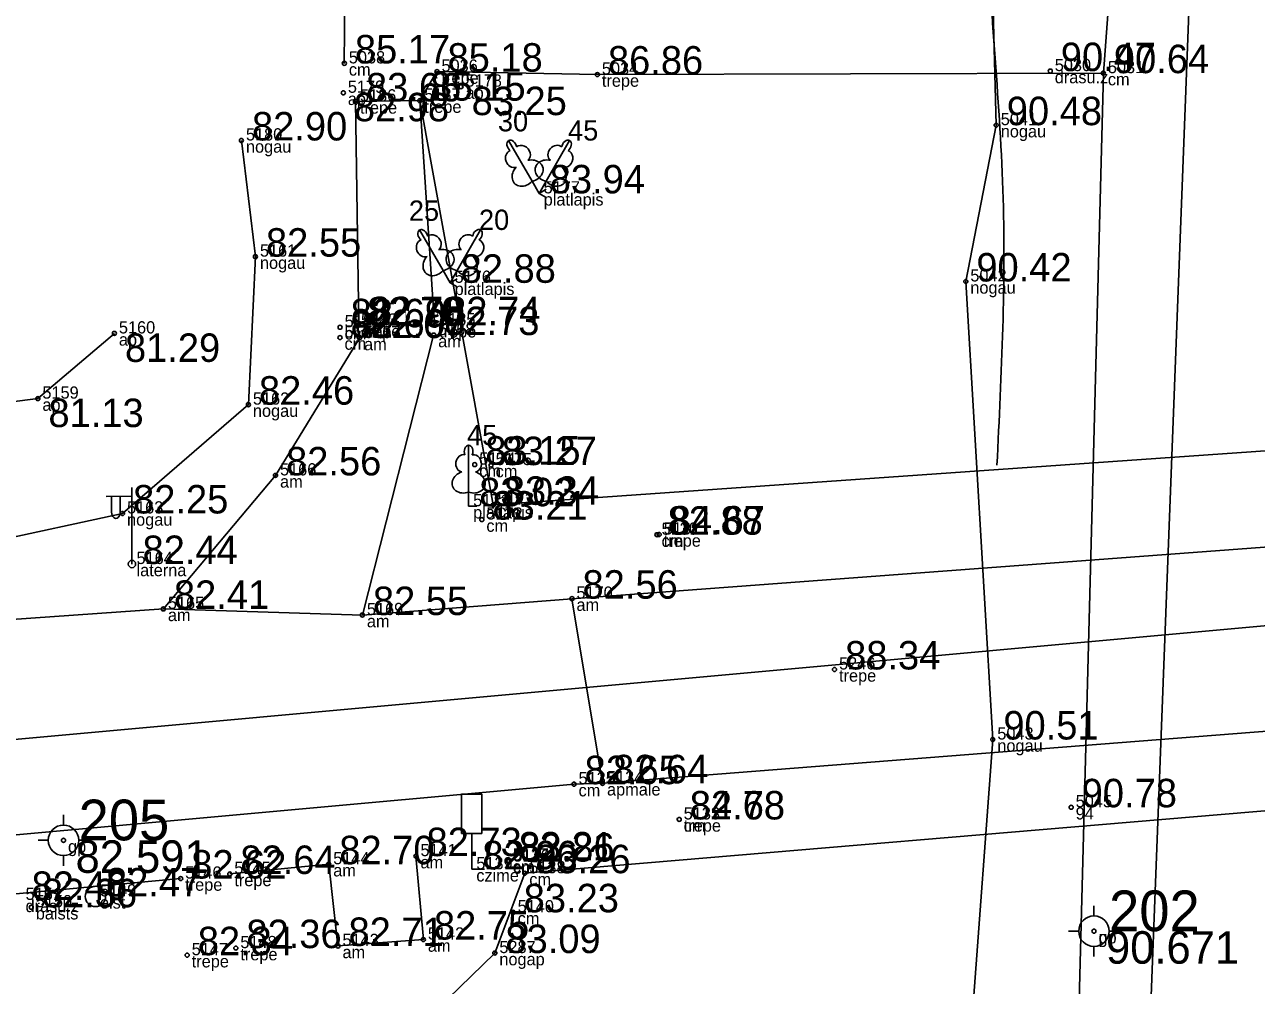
# Model space of a CAD drawing. Extents: x 614911 to 615803, y 262110 to 264311.
# Drawn here: x 615602.05 to 615632.35, y 263109.96 to 263133.58 of the extents above; entities that cross this region are included whole.
import ezdxf

# ---------------------------------------------------------------- set-up
doc = ezdxf.new("R2010")
doc.units = 0
for name, color, linetype in [('Default', 7, 'Continuous'), ('Level 1', 7, 'Continuous'), ('Level 16', 7, 'Continuous'), ('Level 18', 7, 'Continuous'), ('Level 19', 7, 'Continuous'), ('Level 31', 7, 'Continuous'), ('Level 37', 7, 'Continuous'), ('Level 44', 7, 'Continuous'), ('Level 53', 7, 'Continuous'), ('Level 54', 7, 'Continuous'), ('Level 57', 7, 'Continuous'), ('Level 58', 7, 'Continuous')]:
    doc.layers.add(name, color=color, linetype=linetype)

msp = doc.modelspace()

# ---------------------------------------------------------------- linework, layer by layer
at = {"layer": 'Default'}
msp.add_spline([(615625.966, 263122.745), (615626.114, 263129.516), (615625.726, 263136.404), (615626.677, 263148.613), (615629.722, 263158.508), (615641.149, 263161.013), (615643.012, 263149.736), (615644.64, 263146.351), (615644.11, 263134.516)], degree=3, dxfattribs=at)
at = {"layer": 'Level 1'}
for p, q in [((615614.533, 263129.733), (615614.706, 263129.432)), ((615614.879, 263129.733), (615614.706, 263129.432)), ((615614.706, 263129.432), (615614.879, 263129.532)), ((615614.706, 263129.432), (615614.879, 263129.332)), ((615612.342, 263127.534), (615612.515, 263127.233)), ((615612.688, 263127.534), (615612.515, 263127.233)), ((615612.515, 263127.233), (615612.688, 263127.333)), ((615612.515, 263127.233), (615612.688, 263127.133)), ((615612.971, 263122.085), (615612.971, 263121.738)), ((615612.971, 263121.738), (615613.171, 263121.738))]:
    msp.add_line(p, q, dxfattribs=at)
for points in [[(615613.956, 263130.731), (615614.533, 263129.733)], [(615614.15, 263130.575), (615614.148, 263130.575)], [(615615.456, 263130.731), (615614.879, 263129.733)], [(615615.417, 263130.485), (615615.417, 263130.486)], [(615611.765, 263128.532), (615612.342, 263127.534)], [(615613.265, 263128.532), (615612.688, 263127.534)], [(615611.959, 263128.376), (615611.957, 263128.376)], [(615613.226, 263128.286), (615613.226, 263128.287)], [(615612.971, 263123.238), (615612.971, 263122.085)], [(615613.061, 263123.006), (615613.06, 263123.007)]]:
    msp.add_lwpolyline(points, dxfattribs=at)
for centre, major_axis, ratio, start_param, end_param in [((615614.031, 263130.601), (0.075, -0.13), 0.707107, 3.14537, 5.287485), ((615614.031, 263130.601), (0.075, -0.13), 0.707107, 0.995701, 3.137816), ((615614.29, 263130.41), (0.14, -0.165), 0.861323, 0, 3.141593), ((615615.122, 263130.41), (-0.14, -0.165), 0.861323, 3.141593, 6.283185), ((615615.381, 263130.601), (-0.075, -0.13), 0.707107, 3.14537, 5.287485), ((615615.381, 263130.601), (-0.075, -0.13), 0.707107, 0.995701, 3.137816), ((615614.067, 263130.282), (0.073, -0.203), 0.861323, 3.141593, 6.283185), ((615614.487, 263129.99), (-0.313, -0.071), 0.814445, 1.531171, 4.712389), ((615614.925, 263129.99), (0.313, -0.071), 0.814445, 1.570796, 4.752015), ((615615.345, 263130.282), (-0.073, -0.203), 0.861323, 0, 3.141593), ((615614.332, 263129.901), (0.218, 0.236), 0.814445, 1.570796, 4.752015), ((615615.08, 263129.901), (-0.218, 0.236), 0.814445, 1.531171, 4.712389), ((615611.84, 263128.402), (0.075, -0.13), 0.707107, 3.14537, 5.287485), ((615611.84, 263128.402), (0.075, -0.13), 0.707107, 0.995701, 3.137816), ((615612.099, 263128.211), (0.14, -0.165), 0.861323, 0, 3.141593), ((615612.931, 263128.211), (-0.14, -0.165), 0.861323, 3.141593, 6.283185), ((615613.19, 263128.402), (-0.075, -0.13), 0.707107, 3.14537, 5.287485), ((615613.19, 263128.402), (-0.075, -0.13), 0.707107, 0.995701, 3.137816), ((615611.876, 263128.083), (0.073, -0.203), 0.861323, 3.141593, 6.283185), ((615613.154, 263128.083), (-0.073, -0.203), 0.861323, 0, 3.141593), ((615612.141, 263127.702), (0.218, 0.236), 0.814445, 1.570796, 4.752015), ((615612.296, 263127.791), (-0.313, -0.071), 0.814445, 1.531171, 4.712389), ((615612.734, 263127.791), (0.313, -0.071), 0.814445, 1.570796, 4.752015), ((615612.889, 263127.702), (-0.218, 0.236), 0.814445, 1.531171, 4.712389), ((615612.971, 263123.088), (0, -0.15), 0.707107, 3.14537, 5.287485), ((615612.971, 263123.088), (0, -0.15), 0.707107, 0.995701, 3.137816), ((615612.843, 263122.793), (-0.039, -0.212), 0.861323, 3.141593, 6.283185), ((615613.099, 263122.793), (0.039, -0.212), 0.861323, 0, 3.141593), ((615612.881, 263122.331), (0.307, 0.095), 0.814445, 1.570796, 4.752015), ((615613.061, 263122.331), (-0.307, 0.095), 0.814445, 1.531171, 4.712389)]:
    msp.add_ellipse(centre, major_axis=major_axis, ratio=ratio, start_param=start_param, end_param=end_param, dxfattribs=at)
at = {"layer": 'Level 16'}
for p, q in [((615613.295, 263114.658), (615612.795, 263114.658)), ((615612.795, 263113.689), (615612.795, 263114.658)), ((615613.295, 263113.689), (615613.295, 263114.658)), ((615613.295, 263113.689), (615612.795, 263113.689)), ((615613.049, 263113.689), (615613.049, 263112.811)), ((615613.049, 263112.811), (615613.364, 263112.811))]:
    msp.add_line(p, q, dxfattribs=at)
at = {"layer": 'Level 18'}
msp.add_circle((615603.792, 263112.145), 0.25, dxfattribs=at)
at = {"layer": 'Level 19'}
for p, q in [((615603.006, 263113.899), (615603.006, 263114.149)), ((615602.381, 263113.524), (615602.631, 263113.524)), ((615603.381, 263113.524), (615603.631, 263113.524)), ((615603.006, 263112.899), (615603.006, 263113.149)), ((615628.352, 263111.665), (615628.352, 263111.915)), ((615627.727, 263111.29), (615627.977, 263111.29)), ((615628.727, 263111.29), (615628.977, 263111.29)), ((615628.352, 263110.665), (615628.352, 263110.915))]:
    msp.add_line(p, q, dxfattribs=at)
for centre, radius in [((615603.006, 263113.524), 0.375), ((615603.006, 263113.524), 0.05), ((615628.352, 263111.29), 0.375), ((615628.352, 263111.29), 0.05)]:
    msp.add_circle(centre, radius, dxfattribs=at)
at = {"layer": 'Level 31'}
msp.add_line((615611.77, 263131.712), (615613.577, 263121.774), dxfattribs=at)
for points in [[(615630.111, 263159.019), (615628.675, 263155.243), (615625.969, 263148.507), (615625.467, 263143.326), (615625.424, 263137.065), (615625.842, 263134.993), (615625.948, 263131.109), (615625.2, 263127.266), (615625.864, 263116.003), (615625.339, 263108.896), (615618.12, 263017.928), (615614.008, 263002.211), (615611.608, 262992.724), (615610.318, 262984.066), (615604.711, 262969.009), (615598.026, 262946.805), (615590.694, 262924.523), (615584.099, 262903.018), (615578.016, 262882.248), (615571.57, 262862.909), (615571.479, 262861.254), (615568.795, 262854.862), (615562.238, 262831.156), (615556.487, 262814.508)], [(615577.265, 263121.472), (615578.964, 263119.261), (615582.119, 263118.249), (615586.097, 263118.727), (615597.94, 263120.152), (615604.458, 263121.561), (615607.554, 263124.237), (615607.727, 263127.876), (615607.383, 263130.733)], [(615604.258, 263125.988), (615602.376, 263124.385), (615597.369, 263123.744), (615585.526, 263121.903), (615579.589, 263122.009)], [(615606.896, 263064.277), (615605.048, 263077.126), (615604.951, 263082.045), (615604.669, 263090.503), (615604.196, 263091.663), (615606.154, 263101.666), (615609.872, 263107.107), (615613.616, 263110.751), (615614.352, 263112.715)]]:
    msp.add_lwpolyline(points, dxfattribs=at)
at = {"layer": 'Level 37'}
for p, q in [((615609.914, 263132.628), (615609.931, 263134.394)), ((615612.192, 263132.425), (615616.138, 263132.354)), ((615628.583, 263132.388), (615616.138, 263132.354)), ((615610.267, 263126.193), (615610.187, 263131.693)), ((615612.135, 263126.189), (615611.77, 263131.712)), ((615612.111, 263125.948), (615610.358, 263119.063)), ((615613.577, 263121.774), (615656.223, 263124.749)), ((615616.264, 263114.926), (615615.512, 263119.466)), ((615614.352, 263112.715), (615656.879, 263116.3))]:
    msp.add_line(p, q, dxfattribs=at)
for points in [[(615631.345, 263173.122), (615631.449, 263153.804), (615629.561, 263104.56), (615625.716, 263040.842), (615623.595, 263025.101), (615622.447, 263017.915), (615619.741, 263006.709), (615615.254, 262992.037), (615607.495, 262968.204)], [(615629.654, 263149.948), (615628.721, 263134.164), (615628.583, 263132.388), (615627.854, 263104.61), (615621.91, 263025.585), (615621.904, 263025.311), (615619.521, 263012.239), (615619.398, 263011.725), (615613.627, 262992.503), (615605.986, 262968.61), (615598.735, 262946.405), (615591.778, 262924.107), (615585.103, 262902.604), (615578.685, 262882.008), (615572.188, 262861.032), (615562.921, 262830.982), (615557.662, 262813.841), (615551.445, 262793.883), (615545.378, 262774.577), (615544.847, 262773.643)], [(615598.724, 263115.726), (615634.884, 263119.01), (615648.105, 263119.92), (615667.349, 263121.963), (615687.532, 263124.19), (615702.985, 263125.929), (615769.011, 263133.023)], [(615610.187, 263131.693), (615611.77, 263131.712), (615612.192, 263132.425)], [(615610.212, 263126.18), (615610.288, 263125.873), (615608.221, 263122.497), (615605.463, 263119.214)], [(615656.058, 263123.316), (615649.696, 263122.012), (615615.512, 263119.466)], [(615576.326, 263120.927), (615579.45, 263116.161), (615586.408, 263117.585), (615598.352, 263118.718), (615605.463, 263119.214)], [(615605.463, 263119.214), (615610.358, 263119.063), (615615.512, 263119.466)], [(615657.265, 263118.028), (615635.119, 263116.405), (615616.264, 263114.926), (615615.564, 263114.904)], [(615615.564, 263114.904), (615598.86, 263113.389), (615587.144, 263112.311), (615578.603, 263111.502), (615575.613, 263111.22), (615562.602, 263109.796), (615557.204, 263109.209), (615543.206, 263107.641), (615534.176, 263106.615), (615506.6, 263102.579)], [(615607.097, 263112.696), (615609.53, 263112.936), (615609.757, 263110.926), (615611.858, 263111.084), (615611.676, 263113.135)], [(615517.756, 263102.402), (615538.559, 263105.495), (615539.553, 263105.604), (615543.433, 263106), (615557.279, 263107.505), (615557.417, 263106.667), (615562.611, 263107.075), (615562.621, 263108.088), (615576.076, 263109.559), (615579.215, 263109.885), (615583.81, 263110.531), (615587.341, 263110.894), (615598.921, 263111.94), (615605.888, 263112.584)]]:
    msp.add_lwpolyline(points, dxfattribs=at)
at = {"layer": 'Level 44'}
for p, q in [((615604.691, 263120.318), (615604.691, 263122.201)), ((615604.691, 263121.985), (615604.056, 263121.98)), ((615604.191, 263121.981), (615604.191, 263121.589)), ((615604.401, 263121.983), (615604.401, 263121.589))]:
    msp.add_line(p, q, dxfattribs=at)
msp.add_circle((615604.691, 263120.318), 0.09, dxfattribs=at)
msp.add_ellipse((615604.296, 263121.589), major_axis=(0, 0.151), ratio=0.695971, start_param=1.570796, end_param=4.712389, dxfattribs=at)
at = {"layer": 'Level 57'}
for centre in [(615609.914, 263132.628), (615612.192, 263132.425), (615616.138, 263132.354), (615627.277, 263132.439), (615628.583, 263132.388), (615612.785, 263132.056), (615609.889, 263131.905), (615610.187, 263131.693), (615611.77, 263131.712), (615625.948, 263131.109), (615607.383, 263130.733), (615607.727, 263127.876), (615625.2, 263127.266), (615604.258, 263125.988), (615609.81, 263126.139), (615610.212, 263126.18), (615610.267, 263126.193), (615612.111, 263125.948), (615612.135, 263126.189), (615609.807, 263125.887), (615610.288, 263125.873), (615602.376, 263124.385), (615607.554, 263124.237), (615613.121, 263122.762), (615613.524, 263122.75), (615608.221, 263122.497), (615613.577, 263121.774), (615604.458, 263121.561), (615613.297, 263121.41), (615617.605, 263121.038), (615617.658, 263121.044), (615615.512, 263119.466), (615605.463, 263119.214), (615610.358, 263119.063), (615621.971, 263117.725), (615625.864, 263116.003), (615615.564, 263114.904), (615616.264, 263114.926), (615627.791, 263114.336), (615618.149, 263114.037), (615618.152, 263114.037), (615609.53, 263112.936), (615611.676, 263113.135), (615613.944, 263113.029), (615613.959, 263113.001), (615605.888, 263112.584), (615607.097, 263112.696), (615614.352, 263112.715), (615602.213, 263111.878), (615614.066, 263111.754), (615611.858, 263111.084), (615607.245, 263110.873), (615609.757, 263110.926), (615606.049, 263110.699), (615613.616, 263110.751)]:
    msp.add_circle(centre, 0.05, dxfattribs=at)
at = {"layer": 'Level 58'}
for centre in [(615609.914, 263132.628), (615612.192, 263132.425), (615616.138, 263132.354), (615627.277, 263132.439), (615628.583, 263132.388), (615612.785, 263132.056), (615609.889, 263131.905), (615610.187, 263131.693), (615611.77, 263131.712), (615625.948, 263131.109), (615607.383, 263130.733), (615607.727, 263127.876), (615625.2, 263127.266), (615604.258, 263125.988), (615609.81, 263126.139), (615610.212, 263126.18), (615610.267, 263126.193), (615612.111, 263125.948), (615612.135, 263126.189), (615609.807, 263125.887), (615610.288, 263125.873), (615602.376, 263124.385), (615607.554, 263124.237), (615613.121, 263122.762), (615613.524, 263122.75), (615608.221, 263122.497), (615613.577, 263121.774), (615604.458, 263121.561), (615613.297, 263121.41), (615617.605, 263121.038), (615617.658, 263121.044), (615615.512, 263119.466), (615605.463, 263119.214), (615610.358, 263119.063), (615621.971, 263117.725), (615625.864, 263116.003), (615615.564, 263114.904), (615616.264, 263114.926), (615627.791, 263114.336), (615618.149, 263114.037), (615618.152, 263114.037), (615609.53, 263112.936), (615611.676, 263113.135), (615613.944, 263113.029), (615613.959, 263113.001), (615605.888, 263112.584), (615607.097, 263112.696), (615614.352, 263112.715), (615602.213, 263111.878), (615614.066, 263111.754), (615611.858, 263111.084), (615607.245, 263110.873), (615609.757, 263110.926), (615606.049, 263110.699), (615613.616, 263110.751)]:
    msp.add_circle(centre, 0.05, dxfattribs=at)

# ---------------------------------------------------------------- texts
at = {"layer": 'Level 1'}
for s, p in [(' 30', (615613.506, 263130.956)), (' 45', (615615.231, 263130.731)), (' 25', (615611.315, 263128.757)), (' 20', (615613.04, 263128.532)), (' 45', (615612.746, 263123.238))]:
    msp.add_text(s, height=0.5, dxfattribs=at).set_placement(p)
at = {"layer": 'Level 19'}
for s, height, p in [(' 205', 1, (615603.006, 263113.524)), (' 82.591', 0.8, (615603.006, 263112.724)), (' 202', 1, (615628.352, 263111.29)), (' 90.671', 0.8, (615628.352, 263110.49))]:
    msp.add_text(s, height=height, dxfattribs=at).set_placement(p)
at = {"layer": 'Level 53'}
for s, p in [(' cm', (615609.914, 263132.328)), (' trepe', (615612.192, 263132.125)), (' trepe', (615616.138, 263132.054)), (' drasu.z', (615627.277, 263132.139)), (' cm', (615628.583, 263132.088)), (' ap', (615609.889, 263131.605)), (' ap', (615612.785, 263131.756)), (' trepe', (615610.187, 263131.393)), (' trepe', (615611.77, 263131.412)), (' nogau', (615625.948, 263130.809)), (' nogau', (615607.383, 263130.433)), (' platlapis', (615614.706, 263129.132)), (' nogau', (615607.727, 263127.576)), (' platlapis', (615612.515, 263126.933)), (' nogau', (615625.2, 263126.966)), (' cm', (615609.81, 263125.839)), (' cm', (615610.212, 263125.88)), (' trepe', (615610.267, 263125.893)), (' trepe', (615612.135, 263125.889)), (' ap', (615604.258, 263125.688)), (' cm', (615609.807, 263125.587)), (' am', (615610.288, 263125.573)), (' am', (615612.111, 263125.648)), (' ap', (615602.376, 263124.085)), (' nogau', (615607.554, 263123.937)), (' cm', (615613.121, 263122.462)), (' cm', (615613.524, 263122.45)), (' am', (615608.221, 263122.197)), (' platlapis', (615612.971, 263121.438)), (' nogau', (615604.458, 263121.261)), (' cm', (615613.577, 263121.474)), (' cm', (615613.297, 263121.11)), (' cm', (615617.605, 263120.738)), (' trepe', (615617.658, 263120.744)), (' laterna', (615604.691, 263120.018)), (' am', (615615.512, 263119.166)), (' am', (615605.463, 263118.914)), (' am', (615610.358, 263118.763)), (' trepe', (615621.971, 263117.425)), (' nogau', (615625.864, 263115.703)), (' cm', (615615.564, 263114.604)), (' apmale', (615616.264, 263114.626)), (' 94', (615627.791, 263114.036)), (' trepe', (615618.152, 263113.737)), (' cm', (615618.149, 263113.737)), (' gp', (615603.006, 263113.224)), (' am', (615611.676, 263112.835)), (' cm', (615613.944, 263112.729)), (' cm', (615613.959, 263112.701)), (' trepe', (615607.097, 263112.396)), (' am', (615609.53, 263112.636)), (' czime', (615613.049, 263112.511)), (' cm', (615614.352, 263112.415)), (' trepe', (615605.888, 263112.284)), (' drasu.z', (615601.962, 263111.758)), (' elst', (615603.792, 263111.845)), (' balsts', (615602.213, 263111.578)), (' cm', (615614.066, 263111.454)), (' gp', (615628.352, 263110.99)), (' pp', (615628.352, 263110.99)), (' trepe', (615607.245, 263110.573)), (' am', (615609.757, 263110.626)), (' am', (615611.858, 263110.784)), (' trepe', (615606.049, 263110.399)), (' nogap', (615613.616, 263110.451))]:
    msp.add_text(s, height=0.3, dxfattribs=at).set_placement(p)
at = {"layer": 'Level 54'}
for s, p in [(' 5038', (615609.914, 263132.628)), (' 5036', (615612.192, 263132.425)), (' 5034', (615616.138, 263132.354)), (' 5030', (615627.277, 263132.439)), (' 5031', (615628.583, 263132.388)), (' 5178', (615612.785, 263132.056)), (' 5179', (615609.889, 263131.905)), (' 5186', (615610.187, 263131.693)), (' 5187', (615611.77, 263131.712)), (' 5041', (615625.948, 263131.109)), (' 5180', (615607.383, 263130.733)), (' 5177', (615614.706, 263129.432)), (' 5161', (615607.727, 263127.876)), (' 5176', (615612.515, 263127.233)), (' 5042', (615625.2, 263127.266)), (' 5160', (615604.258, 263125.988)), (' 5181', (615609.81, 263126.139)), (' 5183', (615610.212, 263126.18)), (' 5184', (615610.267, 263126.193)), (' 5185', (615612.135, 263126.189)), (' 5182', (615609.807, 263125.887)), (' 5167', (615610.288, 263125.873)), (' 5168', (615612.111, 263125.948)), (' 5159', (615602.376, 263124.385)), (' 5162', (615607.554, 263124.237)), (' 5174', (615613.121, 263122.762)), (' 5175', (615613.524, 263122.75)), (' 5166', (615608.221, 263122.497)), (' 5171', (615612.971, 263121.738)), (' 5173', (615613.577, 263121.774)), (' 5163', (615604.458, 263121.561)), (' 5172', (615613.297, 263121.41)), (' 5130', (615617.605, 263121.038)), (' 5131', (615617.658, 263121.044)), (' 5164', (615604.691, 263120.318)), (' 5170', (615615.512, 263119.466)), (' 5165', (615605.463, 263119.214)), (' 5169', (615610.358, 263119.063)), (' 5246', (615621.971, 263117.725)), (' 5043', (615625.864, 263116.003)), (' 5135', (615615.564, 263114.904)), (' 5134', (615616.264, 263114.926)), (' 5045', (615627.791, 263114.336)), (' 5133', (615618.149, 263114.037)), (' 5132', (615618.152, 263114.037)), (' 5144', (615609.53, 263112.936)), (' 5141', (615611.676, 263113.135)), (' 5137', (615613.944, 263113.029)), (' 5136', (615613.959, 263113.001)), (' 5145', (615607.097, 263112.696)), (' 5139', (615613.049, 263112.811)), (' 5138', (615614.352, 263112.715)), (' 5146', (615605.888, 263112.584)), (' 5151', (615601.962, 263112.058)), (' 5149', (615603.792, 263112.145)), (' 5150', (615602.213, 263111.878)), (' 5140', (615614.066, 263111.754)), (' 5148', (615607.245, 263110.873)), (' 5143', (615609.757, 263110.926)), (' 5142', (615611.858, 263111.084)), (' 5147', (615606.049, 263110.699)), (' 5287', (615613.616, 263110.751))]:
    msp.add_text(s, height=0.3, dxfattribs=at).set_placement(p)
at = {"layer": 'Level 58'}
for s, p in [(' 85.17', (615609.914, 263132.628)), (' 85.18', (615612.192, 263132.425)), (' 86.86', (615616.138, 263132.354)), (' 90.47', (615627.277, 263132.439)), (' 90.64', (615628.583, 263132.388)), (' 83.66', (615610.187, 263131.693)), (' 85.15', (615611.77, 263131.712)), (' 83.25', (615612.785, 263131.356)), (' 82.98', (615609.889, 263131.205)), (' 90.48', (615625.948, 263131.109)), (' 82.90', (615607.383, 263130.733)), (' 83.94', (615614.706, 263129.432)), (' 82.55', (615607.727, 263127.876)), (' 82.88', (615612.515, 263127.233)), (' 90.42', (615625.2, 263127.266)), (' 82.70', (615610.212, 263126.18)), (' 82.70', (615610.267, 263126.193)), (' 82.74', (615612.135, 263126.189)), (' 82.69', (615609.807, 263125.887)), (' 82.69', (615609.81, 263126.139)), (' 82.67', (615610.288, 263125.873)), (' 82.73', (615612.111, 263125.948)), (' 81.29', (615604.258, 263125.288)), (' 82.46', (615607.554, 263124.237)), (' 81.13', (615602.376, 263123.685)), (' 83.15', (615613.121, 263122.762)), (' 83.27', (615613.524, 263122.75)), (' 82.56', (615608.221, 263122.497)), (' 83.02', (615612.971, 263121.738)), (' 83.34', (615613.577, 263121.774)), (' 82.25', (615604.458, 263121.561)), (' 83.21', (615613.297, 263121.41)), (' 82.88', (615617.605, 263121.038)), (' 84.67', (615617.658, 263121.044)), (' 82.44', (615604.691, 263120.318)), (' 82.41', (615605.463, 263119.214)), (' 82.56', (615615.512, 263119.466)), (' 82.55', (615610.358, 263119.063)), (' 88.34', (615621.971, 263117.725)), (' 90.51', (615625.864, 263116.003)), (' 82.65', (615615.564, 263114.904)), (' 82.64', (615616.264, 263114.926)), (' 90.78', (615627.791, 263114.336)), (' 82.78', (615618.149, 263114.037)), (' 84.68', (615618.152, 263114.037)), (' 82.73', (615611.676, 263113.135)), (' 82.70', (615609.53, 263112.936)), (' 83.21', (615613.944, 263113.029)), (' 82.86', (615613.959, 263113.001)), (' 82.62', (615605.888, 263112.584)), (' 82.64', (615607.097, 263112.696)), (' 82.96', (615613.049, 263112.811)), (' 83.26', (615614.352, 263112.715)), (' 82.46', (615601.962, 263112.058)), (' 82.47', (615603.792, 263112.145)), (' 82.36', (615602.213, 263111.878)), (' 83.23', (615614.066, 263111.754)), (' 82.75', (615611.858, 263111.084)), (' 82.36', (615607.245, 263110.873)), (' 82.71', (615609.757, 263110.926)), (' 83.09', (615613.616, 263110.751)), (' 82.34', (615606.049, 263110.699))]:
    msp.add_text(s, height=0.7, dxfattribs=at).set_placement(p)

doc.saveas('drawing.dxf')
